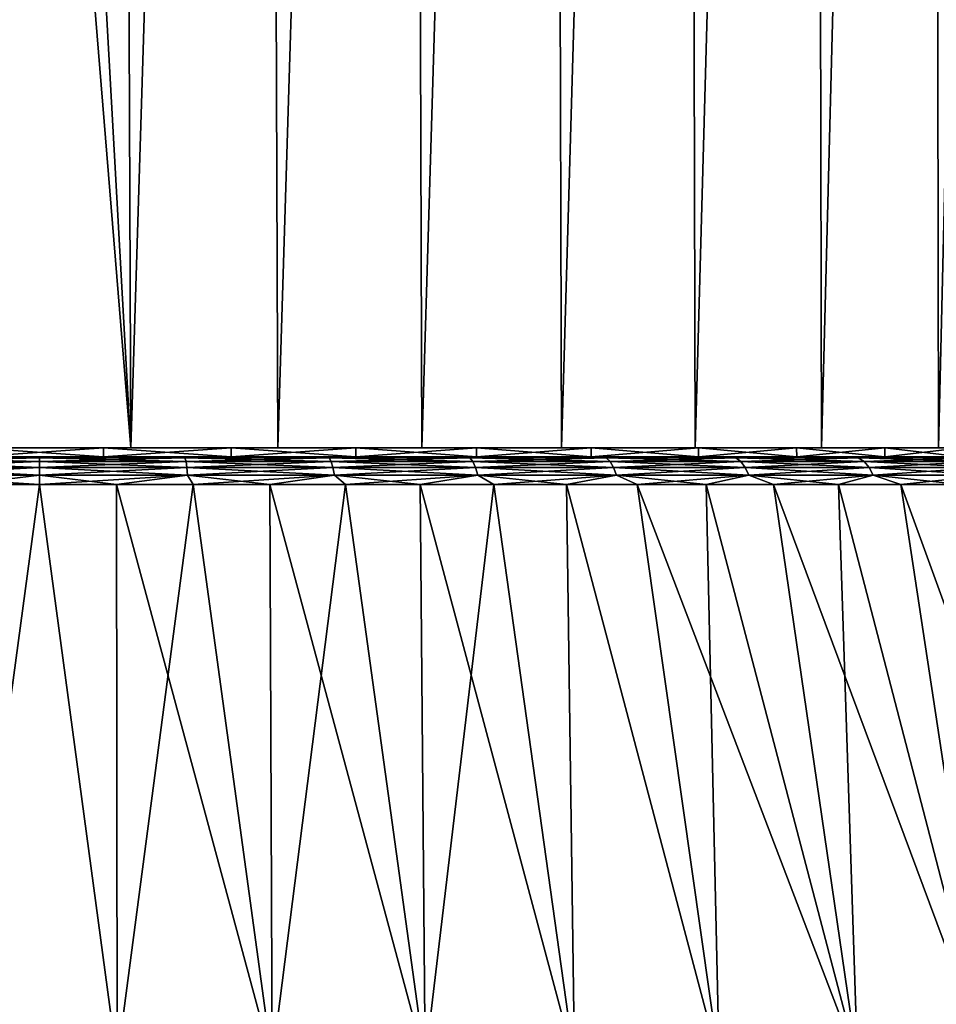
# Model space of a CAD drawing. Header units: metres. Extents: x -109 to 109, y -505 to 40.
# Tile 298 of 331: x 76 to 87, y -66 to -55. Entities that reach past the tile are written whole.
import ezdxf

# ---------------------------------------------------------------- set-up
doc = ezdxf.new("R2010")
doc.units = ezdxf.units.M
doc.layers.add('solid_K244224000C74', color=7, linetype='CONTINUOUS')

msp = doc.modelspace()

# ---------------------------------------------------------------- linework, layer by layer
at = {"layer": 'solid_K244224000C74'}
for points in [[(77.344627, -11.5, 15.577085), (76.5, -41, 15.6), (77.537628, -59.5, 15.565457)], [(77.344627, -11.5, -15.577085), (77.537605, -59.5, -15.565459), (76.5, -41, -15.6)], [(77.344627, -11.5, -15.577085), (79.023964, -11.5, -15.394439), (77.537605, -59.5, -15.565459)], [(79.023964, -11.5, 15.394439), (77.344627, -11.5, 15.577085), (77.537628, -59.5, 15.565457)], [(79.023964, -11.5, -15.394439), (79.20153, -59.5, -15.364296), (77.537605, -59.5, -15.565459)], [(79.023964, -11.5, 15.394439), (77.537628, -59.5, 15.565457), (79.201553, -59.5, 15.364292)], [(79.023964, -11.5, -15.394439), (80.67366, -11.5, -15.0313), (79.20153, -59.5, -15.364296)], [(80.67366, -11.5, 15.0313), (79.023964, -11.5, 15.394439), (79.201553, -59.5, 15.364292)], [(80.67366, -11.5, -15.0313), (80.832603, -59.5, -14.986275), (79.20153, -59.5, -15.364296)], [(80.67366, -11.5, 15.0313), (79.201553, -59.5, 15.364292), (80.832619, -59.5, 14.986269)], [(80.67366, -11.5, -15.0313), (82.274353, -11.5, -14.491951), (80.832603, -59.5, -14.986275)], [(82.274353, -11.5, 14.491951), (80.67366, -11.5, 15.0313), (80.832619, -59.5, 14.986269)], [(82.274353, -11.5, -14.491951), (82.415375, -59.5, -14.434974), (80.832603, -59.5, -14.986275)], [(82.274353, -11.5, 14.491951), (80.832619, -59.5, 14.986269), (82.41539, -59.5, 14.434966)], [(82.274353, -11.5, -14.491951), (83.807236, -11.5, -13.782752), (82.415375, -59.5, -14.434974)], [(83.807236, -11.5, 13.782752), (82.274353, -11.5, 14.491951), (82.41539, -59.5, 14.434966)], [(83.807236, -11.5, -13.782752), (83.928558, -59.5, -13.71771), (82.415375, -59.5, -14.434974)], [(83.807236, -11.5, 13.782752), (82.41539, -59.5, 14.434966), (83.928574, -59.5, 13.717702)], [(83.807236, -11.5, -13.782752), (85.254402, -11.5, -12.912023), (83.928558, -59.5, -13.71771)], [(85.254402, -11.5, 12.912023), (83.807236, -11.5, 13.782752), (83.928574, -59.5, 13.717702)], [(85.254402, -11.5, -12.912023), (85.3573, -59.5, -12.841659), (83.928558, -59.5, -13.71771)], [(85.254402, -11.5, 12.912023), (83.928574, -59.5, 13.717702), (85.357315, -59.5, 12.84165)], [(85.254402, -11.5, -12.912023), (86.599045, -11.5, -11.889869), (85.3573, -59.5, -12.841659)], [(86.599045, -11.5, 11.889869), (85.254402, -11.5, 12.912023), (85.357315, -59.5, 12.84165)], [(86.599045, -11.5, -11.889869), (86.683029, -59.5, -11.81796), (85.3573, -59.5, -12.841659)], [(86.599045, -11.5, 11.889869), (85.357315, -59.5, 12.84165), (86.683037, -59.5, 11.817951)], [(86.599045, -11.5, -11.889869), (87.825363, -11.5, -10.728257), (86.683029, -59.5, -11.81796)], [(87.825363, -11.5, 10.728257), (86.599045, -11.5, 11.889869), (86.683037, -59.5, 11.817951)], [(77.537605, -59.5, -15.565459), (75.863174, -59.5, -15.586965), (76.5, -41, -15.6)], [(76.070305, -41.569191, -15.594081), (76.5, -41, -15.6), (75.863174, -59.5, -15.586965)], [(76.070305, -41.569195, 15.594081), (77.537628, -59.5, 15.565457), (76.5, -41, 15.6)], [(76.070305, -41.569195, 15.594081), (75.863197, -59.5, 15.586966), (77.537628, -59.5, 15.565457)], [(75.773102, -59.599998, -12.478822), (75.773216, -59.5, -12.478825), (77.226784, -59.5, -12.478825)], [(77.226898, -59.599998, -12.478822), (75.773102, -59.599998, -12.478822), (77.226784, -59.5, -12.478825)], [(75.773102, -59.599998, 12.478822), (77.226898, -59.599998, 12.478822), (75.773216, -59.5, 12.478825)], [(77.226784, -59.5, -12.478825), (75.773216, -59.5, -12.478825), (75.863174, -59.5, -15.586965)], [(75.773216, -59.5, 12.478825), (77.226784, -59.5, 12.478825), (75.863197, -59.5, 15.586966)], [(77.226898, -59.599998, 12.478822), (77.226784, -59.5, 12.478825), (75.773216, -59.5, 12.478825)], [(77.226784, -59.5, -12.478825), (75.863174, -59.5, -15.586965), (77.537605, -59.5, -15.565459)], [(77.226784, -59.5, 12.478825), (77.537628, -59.5, 15.565457), (75.863197, -59.5, 15.586966)], [(78.670998, -59.5, -12.309984), (77.226784, -59.5, -12.478825), (77.537605, -59.5, -15.565459)], [(77.226784, -59.5, 12.478825), (78.670998, -59.5, 12.309984), (77.537628, -59.5, 15.565457)], [(77.226898, -59.599998, -12.478822), (77.226784, -59.5, -12.478825), (78.670998, -59.5, -12.309984)], [(78.670784, -59.599998, 12.310051), (78.670998, -59.5, 12.309984), (77.226784, -59.5, 12.478825)], [(77.226898, -59.599998, 12.478822), (78.670784, -59.599998, 12.310051), (77.226784, -59.5, 12.478825)], [(78.670784, -59.599998, -12.310051), (77.226898, -59.599998, -12.478822), (78.670998, -59.5, -12.309984)], [(78.670998, -59.5, -12.309984), (77.537605, -59.5, -15.565459), (79.20153, -59.5, -15.364296)], [(78.670998, -59.5, 12.309984), (79.201553, -59.5, 15.364292), (77.537628, -59.5, 15.565457)], [(78.670784, -59.599998, -12.310051), (78.670998, -59.5, -12.309984), (80.085045, -59.5, -11.974866)], [(80.085106, -59.599998, -11.97485), (78.670784, -59.599998, -12.310051), (80.085045, -59.5, -11.974866)], [(78.670784, -59.599998, 12.310051), (80.085106, -59.599998, 11.97485), (78.670998, -59.5, 12.309984)], [(80.085045, -59.5, -11.974866), (78.670998, -59.5, -12.309984), (79.20153, -59.5, -15.364296)], [(78.670998, -59.5, 12.309984), (80.085045, -59.5, 11.974866), (79.201553, -59.5, 15.364292)], [(80.085106, -59.599998, 11.97485), (80.085045, -59.5, 11.974866), (78.670998, -59.5, 12.309984)], [(80.085045, -59.5, -11.974866), (79.20153, -59.5, -15.364296), (80.832603, -59.5, -14.986275)], [(80.085045, -59.5, 11.974866), (80.832619, -59.5, 14.986269), (79.201553, -59.5, 15.364292)], [(81.451599, -59.5, -11.477424), (80.085045, -59.5, -11.974866), (80.832603, -59.5, -14.986275)], [(80.085045, -59.5, 11.974866), (81.451599, -59.5, 11.477424), (80.832619, -59.5, 14.986269)], [(80.085106, -59.599998, -11.97485), (80.085045, -59.5, -11.974866), (81.451599, -59.5, -11.477424)], [(81.450836, -59.599998, 11.477764), (81.451599, -59.5, 11.477424), (80.085045, -59.5, 11.974866)], [(80.085106, -59.599998, 11.97485), (81.450836, -59.599998, 11.477764), (80.085045, -59.5, 11.974866)], [(81.450836, -59.599998, -11.477764), (80.085106, -59.599998, -11.97485), (81.451599, -59.5, -11.477424)], [(81.451599, -59.5, -11.477424), (80.832603, -59.5, -14.986275), (82.415375, -59.5, -14.434974)], [(81.451599, -59.5, 11.477424), (82.41539, -59.5, 14.434966), (80.832619, -59.5, 14.986269)], [(81.450836, -59.599998, -11.477764), (81.451599, -59.5, -11.477424), (82.749619, -59.5, -10.825537)], [(82.749863, -59.599998, -10.825372), (81.450836, -59.599998, -11.477764), (82.749619, -59.5, -10.825537)], [(81.450836, -59.599998, 11.477764), (82.749863, -59.599998, 10.825372), (81.451599, -59.5, 11.477424)], [(82.749619, -59.5, -10.825537), (81.451599, -59.5, -11.477424), (82.415375, -59.5, -14.434974)], [(81.451599, -59.5, 11.477424), (82.749619, -59.5, 10.825537), (82.41539, -59.5, 14.434966)], [(82.749863, -59.599998, 10.825372), (82.749619, -59.5, 10.825537), (81.451599, -59.5, 11.477424)], [(82.749619, -59.5, -10.825537), (82.415375, -59.5, -14.434974), (83.928558, -59.5, -13.71771)], [(82.749619, -59.5, 10.825537), (83.928574, -59.5, 13.717702), (82.41539, -59.5, 14.434966)], [(83.96476, -59.5, -10.026342), (82.749619, -59.5, -10.825537), (83.928558, -59.5, -13.71771)], [(82.749619, -59.5, 10.825537), (83.96476, -59.5, 10.026342), (83.928574, -59.5, 13.717702)], [(82.749863, -59.599998, -10.825372), (82.749619, -59.5, -10.825537), (83.96476, -59.5, -10.026342)], [(83.964478, -59.599998, 10.026507), (83.96476, -59.5, 10.026342), (82.749619, -59.5, 10.825537)], [(82.749863, -59.599998, 10.825372), (83.964478, -59.599998, 10.026507), (82.749619, -59.5, 10.825537)], [(83.964478, -59.599998, -10.026507), (82.749863, -59.599998, -10.825372), (83.96476, -59.5, -10.026342)], [(83.96476, -59.5, -10.026342), (83.928558, -59.5, -13.71771), (85.3573, -59.5, -12.841659)], [(85.07753, -59.5, 9.092574), (85.357315, -59.5, 12.84165), (83.928574, -59.5, 13.717702)], [(83.96476, -59.5, 10.026342), (85.07753, -59.5, 9.092574), (83.928574, -59.5, 13.717702)], [(83.964478, -59.599998, -10.026507), (83.96476, -59.5, -10.026342), (85.07753, -59.5, -9.092574)], [(85.078133, -59.599998, -9.092042), (83.964478, -59.599998, -10.026507), (85.07753, -59.5, -9.092574)], [(83.964478, -59.599998, 10.026507), (85.078133, -59.599998, 9.092042), (83.96476, -59.5, 10.026342)], [(85.07753, -59.5, -9.092574), (83.96476, -59.5, -10.026342), (85.3573, -59.5, -12.841659)], [(85.078133, -59.599998, 9.092042), (85.07753, -59.5, 9.092574), (83.96476, -59.5, 10.026342)], [(86.075615, -59.5, -8.034792), (85.07753, -59.5, -9.092574), (85.3573, -59.5, -12.841659)], [(85.07753, -59.5, 9.092574), (86.075615, -59.5, 8.034792), (85.357315, -59.5, 12.84165)], [(85.078133, -59.599998, -9.092042), (85.07753, -59.5, -9.092574), (86.075615, -59.5, -8.034792)], [(86.075653, -59.599998, 8.034726), (86.075615, -59.5, 8.034792), (85.07753, -59.5, 9.092574)], [(85.078133, -59.599998, 9.092042), (86.075653, -59.599998, 8.034726), (85.07753, -59.5, 9.092574)], [(86.075653, -59.599998, -8.034726), (85.078133, -59.599998, -9.092042), (86.075615, -59.5, -8.034792)], [(86.075615, -59.5, -8.034792), (85.3573, -59.5, -12.841659), (86.683029, -59.5, -11.81796)], [(86.075615, -59.5, 8.034792), (86.683037, -59.5, 11.817951), (85.357315, -59.5, 12.84165)], [(86.943413, -59.5, -6.869009), (86.075615, -59.5, -8.034792), (86.683029, -59.5, -11.81796)], [(86.075615, -59.5, 8.034792), (86.943413, -59.5, 6.869009), (86.683037, -59.5, 11.817951)], [(86.075653, -59.599998, -8.034726), (86.075615, -59.5, -8.034792), (86.943413, -59.5, -6.869009)], [(86.943535, -59.599998, 6.868958), (86.943413, -59.5, 6.869009), (86.075615, -59.5, 8.034792)], [(86.075653, -59.599998, 8.034726), (86.943535, -59.599998, 6.868958), (86.075615, -59.5, 8.034792)], [(86.943535, -59.599998, -6.868958), (86.075653, -59.599998, -8.034726), (86.943413, -59.5, -6.869009)], [(67.714836, -59.599998, 12.966181), (77.226898, -59.599998, 12.478822), (75.773102, -59.599998, 12.478822)], [(67.714836, -59.599998, 12.966181), (85.285126, -59.599998, 12.966208), (77.226898, -59.599998, 12.478822)], [(67.714836, -59.599998, 12.966181), (69.167686, -59.599998, 13.83974), (85.285126, -59.599998, 12.966208)], [(85.285164, -59.599998, -12.966181), (67.714874, -59.599998, -12.966208), (75.773102, -59.599998, -12.478822)], [(83.832314, -59.599998, -13.83974), (69.167732, -59.599998, -13.839764), (67.714874, -59.599998, -12.966208)], [(85.285164, -59.599998, -12.966181), (83.832314, -59.599998, -13.83974), (67.714874, -59.599998, -12.966208)], [(69.167686, -59.599998, 13.83974), (83.832268, -59.599998, 13.839764), (85.285126, -59.599998, 12.966208)], [(69.167686, -59.599998, 13.83974), (70.706139, -59.599998, 14.551043), (83.832268, -59.599998, 13.839764)], [(82.293861, -59.599998, -14.551043), (70.706192, -59.599998, -14.551063), (69.167732, -59.599998, -13.839764)], [(83.832314, -59.599998, -13.83974), (82.293861, -59.599998, -14.551043), (69.167732, -59.599998, -13.839764)], [(70.706139, -59.599998, 14.551043), (82.293808, -59.599998, 14.551063), (83.832268, -59.599998, 13.839764)], [(70.706139, -59.599998, 14.551043), (72.312157, -59.599998, 15.091843), (82.293808, -59.599998, 14.551063)], [(80.687843, -59.599998, -15.091843), (72.31221, -59.599998, -15.091857), (70.706192, -59.599998, -14.551063)], [(82.293861, -59.599998, -14.551043), (80.687843, -59.599998, -15.091843), (70.706192, -59.599998, -14.551063)], [(72.312157, -59.599998, 15.091843), (80.68779, -59.599998, 15.091857), (82.293808, -59.599998, 14.551063)], [(72.312157, -59.599998, 15.091843), (73.967369, -59.599998, 15.455974), (80.68779, -59.599998, 15.091857)], [(79.032631, -59.599998, -15.455974), (73.96743, -59.599998, -15.455982), (72.31221, -59.599998, -15.091857)], [(80.687843, -59.599998, -15.091843), (79.032631, -59.599998, -15.455974), (72.31221, -59.599998, -15.091857)], [(73.967369, -59.599998, 15.455974), (79.03257, -59.599998, 15.455982), (80.68779, -59.599998, 15.091857)], [(73.967369, -59.599998, 15.455974), (75.652443, -59.599998, 15.639137), (79.03257, -59.599998, 15.455982)], [(77.347557, -59.599998, -15.639137), (75.652496, -59.599998, -15.639141), (73.96743, -59.599998, -15.455982)], [(79.032631, -59.599998, -15.455974), (77.347557, -59.599998, -15.639137), (73.96743, -59.599998, -15.455982)], [(74.828621, -59.722267, -15.902112), (74.838905, -59.655628, -15.804263), (76.5, -59.655628, -15.891317)], [(76.5, -59.722267, -15.989705), (74.828621, -59.722267, -15.902112), (76.5, -59.655628, -15.891317)], [(74.828621, -59.722267, 15.902112), (76.5, -59.722267, 15.989705), (74.838905, -59.655628, 15.804263)], [(74.838905, -59.655628, -15.804263), (74.85054, -59.614094, -15.693541), (76.5, -59.614094, -15.779984)], [(76.5, -59.655628, -15.891317), (74.838905, -59.655628, -15.804263), (76.5, -59.614094, -15.779984)], [(74.838905, -59.655628, 15.804263), (76.5, -59.655628, 15.891317), (74.85054, -59.614094, 15.693541)], [(76.5, -59.722267, 15.989705), (76.5, -59.655628, 15.891317), (74.838905, -59.655628, 15.804263)], [(76.5, -59.614094, -15.779984), (74.85054, -59.614094, -15.693541), (75.652496, -59.599998, -15.639141)], [(74.85054, -59.614094, 15.693541), (76.5, -59.614094, 15.779984), (75.652443, -59.599998, 15.639137)], [(76.5, -59.655628, 15.891317), (76.5, -59.614094, 15.779984), (74.85054, -59.614094, 15.693541)], [(75.652443, -59.599998, 15.639137), (77.347504, -59.599998, 15.639141), (79.03257, -59.599998, 15.455982)], [(76.5, -59.614094, 15.779984), (77.347504, -59.599998, 15.639141), (75.652443, -59.599998, 15.639137)], [(76.5, -59.614094, -15.779984), (75.652496, -59.599998, -15.639141), (77.347557, -59.599998, -15.639137)], [(85.285164, -59.599998, -12.966181), (75.773102, -59.599998, -12.478822), (77.226898, -59.599998, -12.478822)], [(78.14946, -59.614094, -15.693541), (76.5, -59.614094, -15.779984), (77.347557, -59.599998, -15.639137)], [(76.5, -59.614094, 15.779984), (78.14946, -59.614094, 15.693541), (77.347504, -59.599998, 15.639141)], [(76.5, -59.655628, -15.891317), (76.5, -59.614094, -15.779984), (78.14946, -59.614094, -15.693541)], [(78.161095, -59.655628, -15.804263), (76.5, -59.655628, -15.891317), (78.14946, -59.614094, -15.693541)], [(78.161095, -59.655628, 15.804263), (78.14946, -59.614094, 15.693541), (76.5, -59.614094, 15.779984)], [(76.5, -59.655628, 15.891317), (78.161095, -59.655628, 15.804263), (76.5, -59.614094, 15.779984)], [(76.5, -59.722267, -15.989705), (76.5, -59.655628, -15.891317), (78.161095, -59.655628, -15.804263)], [(78.171379, -59.722267, -15.902112), (76.5, -59.722267, -15.989705), (78.161095, -59.655628, -15.804263)], [(78.171379, -59.722267, 15.902112), (78.161095, -59.655628, 15.804263), (76.5, -59.655628, 15.891317)], [(76.5, -59.722267, 15.989705), (78.171379, -59.722267, 15.902112), (76.5, -59.655628, 15.891317)], [(85.285164, -59.599998, -12.966181), (77.226898, -59.599998, -12.478822), (78.670784, -59.599998, -12.310051)], [(86.635277, -59.599998, 11.940569), (78.670784, -59.599998, 12.310051), (77.226898, -59.599998, 12.478822)], [(85.285126, -59.599998, 12.966208), (86.635277, -59.599998, 11.940569), (77.226898, -59.599998, 12.478822)], [(78.14946, -59.614094, 15.693541), (79.03257, -59.599998, 15.455982), (77.347504, -59.599998, 15.639141)], [(78.14946, -59.614094, -15.693541), (77.347557, -59.599998, -15.639137), (79.032631, -59.599998, -15.455974)], [(79.780846, -59.614094, -15.435154), (78.14946, -59.614094, -15.693541), (79.032631, -59.599998, -15.455974)], [(78.14946, -59.614094, 15.693541), (79.780846, -59.614094, 15.435154), (79.03257, -59.599998, 15.455982)], [(78.161095, -59.655628, -15.804263), (78.14946, -59.614094, -15.693541), (79.780846, -59.614094, -15.435154)], [(79.803993, -59.655628, 15.544054), (79.780846, -59.614094, 15.435154), (78.14946, -59.614094, 15.693541)], [(78.161095, -59.655628, 15.804263), (79.803993, -59.655628, 15.544054), (78.14946, -59.614094, 15.693541)], [(79.803993, -59.655628, -15.544054), (78.161095, -59.655628, -15.804263), (79.780846, -59.614094, -15.435154)], [(78.171379, -59.722267, -15.902112), (78.161095, -59.655628, -15.804263), (79.803993, -59.655628, -15.544054)], [(79.824448, -59.722267, 15.640291), (79.803993, -59.655628, 15.544054), (78.161095, -59.655628, 15.804263)], [(78.171379, -59.722267, 15.902112), (79.824448, -59.722267, 15.640291), (78.161095, -59.655628, 15.804263)], [(79.824448, -59.722267, -15.640291), (78.171379, -59.722267, -15.902112), (79.803993, -59.655628, -15.544054)], [(85.285164, -59.599998, -12.966181), (78.670784, -59.599998, -12.310051), (80.085106, -59.599998, -11.97485)], [(86.635277, -59.599998, 11.940569), (80.085106, -59.599998, 11.97485), (78.670784, -59.599998, 12.310051)], [(79.780846, -59.614094, 15.435154), (80.68779, -59.599998, 15.091857), (79.03257, -59.599998, 15.455982)], [(79.780846, -59.614094, -15.435154), (79.032631, -59.599998, -15.455974), (80.687843, -59.599998, -15.091843)], [(81.376282, -59.614094, -15.007657), (79.780846, -59.614094, -15.435154), (80.687843, -59.599998, -15.091843)], [(79.780846, -59.614094, 15.435154), (81.376282, -59.614094, 15.007657), (80.68779, -59.599998, 15.091857)], [(79.803993, -59.655628, -15.544054), (79.780846, -59.614094, -15.435154), (81.376282, -59.614094, -15.007657)], [(81.41069, -59.655628, 15.113542), (81.376282, -59.614094, 15.007657), (79.780846, -59.614094, 15.435154)], [(79.803993, -59.655628, 15.544054), (81.41069, -59.655628, 15.113542), (79.780846, -59.614094, 15.435154)], [(81.41069, -59.655628, -15.113542), (79.803993, -59.655628, -15.544054), (81.376282, -59.614094, -15.007657)], [(79.824448, -59.722267, -15.640291), (79.803993, -59.655628, -15.544054), (81.41069, -59.655628, -15.113542)], [(81.441093, -59.722267, 15.207113), (81.41069, -59.655628, 15.113542), (79.803993, -59.655628, 15.544054)], [(79.824448, -59.722267, 15.640291), (81.441093, -59.722267, 15.207113), (79.803993, -59.655628, 15.544054)], [(81.441093, -59.722267, -15.207113), (79.824448, -59.722267, -15.640291), (81.41069, -59.655628, -15.113542)], [(86.635315, -59.599998, -11.940539), (80.085106, -59.599998, -11.97485), (81.450836, -59.599998, -11.477764)], [(86.635315, -59.599998, -11.940539), (85.285164, -59.599998, -12.966181), (80.085106, -59.599998, -11.97485)], [(86.635277, -59.599998, 11.940569), (81.450836, -59.599998, 11.477764), (80.085106, -59.599998, 11.97485)], [(81.376282, -59.614094, 15.007657), (82.293808, -59.599998, 14.551063), (80.68779, -59.599998, 15.091857)], [(81.376282, -59.614094, -15.007657), (80.687843, -59.599998, -15.091843), (82.293861, -59.599998, -14.551043)], [(82.918297, -59.614094, -14.415733), (81.376282, -59.614094, -15.007657), (82.293861, -59.599998, -14.551043)], [(81.376282, -59.614094, 15.007657), (82.918297, -59.614094, 14.415733), (82.293808, -59.599998, 14.551063)], [(81.41069, -59.655628, -15.113542), (81.376282, -59.614094, -15.007657), (82.918297, -59.614094, -14.415733)], [(82.963585, -59.655628, 14.517441), (82.918297, -59.614094, 14.415733), (81.376282, -59.614094, 15.007657)], [(81.41069, -59.655628, 15.113542), (82.963585, -59.655628, 14.517441), (81.376282, -59.614094, 15.007657)], [(82.963585, -59.655628, -14.517441), (81.41069, -59.655628, -15.113542), (82.918297, -59.614094, -14.415733)], [(81.441093, -59.722267, -15.207113), (81.41069, -59.655628, -15.113542), (82.963585, -59.655628, -14.517441)], [(83.003601, -59.722267, 14.607323), (82.963585, -59.655628, 14.517441), (81.41069, -59.655628, 15.113542)], [(81.441093, -59.722267, 15.207113), (83.003601, -59.722267, 14.607323), (81.41069, -59.655628, 15.113542)], [(83.003601, -59.722267, -14.607323), (81.441093, -59.722267, -15.207113), (82.963585, -59.655628, -14.517441)], [(86.635315, -59.599998, -11.940539), (81.450836, -59.599998, -11.477764), (82.749863, -59.599998, -10.825372)], [(87.866821, -59.599998, 10.774827), (82.749863, -59.599998, 10.825372), (81.450836, -59.599998, 11.477764)], [(86.635277, -59.599998, 11.940569), (87.866821, -59.599998, 10.774827), (81.450836, -59.599998, 11.477764)], [(82.918297, -59.614094, 14.415733), (83.832268, -59.599998, 13.839764), (82.293808, -59.599998, 14.551063)], [(82.918297, -59.614094, -14.415733), (82.293861, -59.599998, -14.551043), (83.832314, -59.599998, -13.83974)], [(87.866844, -59.599998, -10.774798), (82.749863, -59.599998, -10.825372), (83.964478, -59.599998, -10.026507)], [(87.866844, -59.599998, -10.774798), (86.635315, -59.599998, -11.940539), (82.749863, -59.599998, -10.825372)], [(87.866821, -59.599998, 10.774827), (83.964478, -59.599998, 10.026507), (82.749863, -59.599998, 10.825372)], [(84.389992, -59.614094, -13.665868), (82.918297, -59.614094, -14.415733), (83.832314, -59.599998, -13.83974)], [(82.918297, -59.614094, 14.415733), (84.389992, -59.614094, 13.665868), (83.832268, -59.599998, 13.839764)], [(82.963585, -59.655628, -14.517441), (82.918297, -59.614094, -14.415733), (84.389992, -59.614094, -13.665868)], [(84.445656, -59.655628, 13.762285), (84.389992, -59.614094, 13.665868), (82.918297, -59.614094, 14.415733)], [(82.963585, -59.655628, 14.517441), (84.445656, -59.655628, 13.762285), (82.918297, -59.614094, 14.415733)], [(84.445656, -59.655628, -13.762285), (82.963585, -59.655628, -14.517441), (84.389992, -59.614094, -13.665868)], [(83.003601, -59.722267, -14.607323), (82.963585, -59.655628, -14.517441), (84.445656, -59.655628, -13.762285)], [(84.49485, -59.722267, 13.847491), (84.445656, -59.655628, 13.762285), (82.963585, -59.655628, 14.517441)], [(83.003601, -59.722267, 14.607323), (84.49485, -59.722267, 13.847491), (82.963585, -59.655628, 14.517441)], [(84.49485, -59.722267, -13.847491), (83.003601, -59.722267, -14.607323), (84.445656, -59.655628, -13.762285)], [(84.389992, -59.614094, 13.665868), (85.285126, -59.599998, 12.966208), (83.832268, -59.599998, 13.839764)], [(84.389992, -59.614094, -13.665868), (83.832314, -59.599998, -13.83974), (85.285164, -59.599998, -12.966181)], [(88.965195, -59.599998, -9.48265), (83.964478, -59.599998, -10.026507), (85.078133, -59.599998, -9.092042)], [(88.965195, -59.599998, -9.48265), (87.866844, -59.599998, -10.774798), (83.964478, -59.599998, -10.026507)], [(88.965179, -59.599998, 9.482675), (85.078133, -59.599998, 9.092042), (83.964478, -59.599998, 10.026507)], [(87.866821, -59.599998, 10.774827), (88.965179, -59.599998, 9.482675), (83.964478, -59.599998, 10.026507)], [(85.775246, -59.614094, -12.766275), (84.389992, -59.614094, -13.665868), (85.285164, -59.599998, -12.966181)], [(84.389992, -59.614094, 13.665868), (85.775246, -59.614094, 12.766275), (85.285126, -59.599998, 12.966208)], [(84.445656, -59.655628, -13.762285), (84.389992, -59.614094, -13.665868), (85.775246, -59.614094, -12.766275)], [(85.840683, -59.655628, 12.856346), (85.775246, -59.614094, 12.766275), (84.389992, -59.614094, 13.665868)], [(84.445656, -59.655628, 13.762285), (85.840683, -59.655628, 12.856346), (84.389992, -59.614094, 13.665868)], [(85.840683, -59.655628, -12.856346), (84.445656, -59.655628, -13.762285), (85.775246, -59.614094, -12.766275)], [(84.49485, -59.722267, -13.847491), (84.445656, -59.655628, -13.762285), (85.840683, -59.655628, -12.856346)], [(85.898514, -59.722267, 12.935944), (85.840683, -59.655628, 12.856346), (84.445656, -59.655628, 13.762285)], [(84.49485, -59.722267, 13.847491), (85.898514, -59.722267, 12.935944), (84.445656, -59.655628, 13.762285)], [(85.898514, -59.722267, -12.935944), (84.49485, -59.722267, -13.847491), (85.840683, -59.655628, -12.856346)], [(89.91748, -59.599998, -8.079152), (85.078133, -59.599998, -9.092042), (86.075653, -59.599998, -8.034726)], [(89.91748, -59.599998, -8.079152), (88.965195, -59.599998, -9.48265), (85.078133, -59.599998, -9.092042)], [(89.917473, -59.599998, 8.079173), (86.075653, -59.599998, 8.034726), (85.078133, -59.599998, 9.092042)], [(88.965179, -59.599998, 9.482675), (89.917473, -59.599998, 8.079173), (85.078133, -59.599998, 9.092042)], [(85.775246, -59.614094, 12.766275), (86.635277, -59.599998, 11.940569), (85.285126, -59.599998, 12.966208)], [(85.775246, -59.614094, -12.766275), (85.285164, -59.599998, -12.966181), (86.635315, -59.599998, -11.940539)], [(87.058868, -59.614094, -11.726814), (85.775246, -59.614094, -12.766275), (86.635315, -59.599998, -11.940539)], [(85.775246, -59.614094, 12.766275), (87.058868, -59.614094, 11.726814), (86.635277, -59.599998, 11.940569)], [(85.840683, -59.655628, -12.856346), (85.775246, -59.614094, -12.766275), (87.058868, -59.614094, -11.726814)], [(87.133369, -59.655628, 11.80955), (87.058868, -59.614094, 11.726814), (85.775246, -59.614094, 12.766275)], [(85.840683, -59.655628, 12.856346), (87.133369, -59.655628, 11.80955), (85.775246, -59.614094, 12.766275)], [(87.133369, -59.655628, -11.80955), (85.840683, -59.655628, -12.856346), (87.058868, -59.614094, -11.726814)], [(85.898514, -59.722267, -12.935944), (85.840683, -59.655628, -12.856346), (87.133369, -59.655628, -11.80955)], [(87.199203, -59.722267, 11.882667), (87.133369, -59.655628, 11.80955), (85.840683, -59.655628, 12.856346)], [(85.898514, -59.722267, 12.935944), (87.199203, -59.722267, 11.882667), (85.840683, -59.655628, 12.856346)], [(87.199203, -59.722267, -11.882667), (85.898514, -59.722267, -12.935944), (87.133369, -59.655628, -11.80955)], [(89.91748, -59.599998, -8.079152), (86.075653, -59.599998, -8.034726), (86.943535, -59.599998, -6.868958)], [(90.712624, -59.599998, 6.580462), (86.943535, -59.599998, 6.868958), (86.075653, -59.599998, 8.034726)], [(89.917473, -59.599998, 8.079173), (90.712624, -59.599998, 6.580462), (86.075653, -59.599998, 8.034726)], [(87.058868, -59.614094, 11.726814), (87.866821, -59.599998, 10.774827), (86.635277, -59.599998, 11.940569)], [(87.058868, -59.614094, -11.726814), (86.635315, -59.599998, -11.940539), (87.866844, -59.599998, -10.774798)], [(74.820267, -59.810238, -15.981559), (74.828621, -59.722267, -15.902112), (76.5, -59.722267, -15.989705)], [(76.5, -59.810238, -16.06959), (74.820267, -59.810238, -15.981559), (76.5, -59.722267, -15.989705)], [(74.820267, -59.810238, 15.981559), (76.5, -59.810238, 16.06959), (74.828621, -59.722267, 15.902112)], [(76.5, -59.810238, 16.06959), (76.5, -59.722267, 15.989705), (74.828621, -59.722267, 15.902112)], [(76.5, -59.810238, -16.06959), (76.5, -59.722267, -15.989705), (78.171379, -59.722267, -15.902112)], [(78.179733, -59.810238, -15.981559), (76.5, -59.810238, -16.06959), (78.171379, -59.722267, -15.902112)], [(78.179733, -59.810238, 15.981559), (78.171379, -59.722267, 15.902112), (76.5, -59.722267, 15.989705)], [(76.5, -59.810238, 16.06959), (78.179733, -59.810238, 15.981559), (76.5, -59.722267, 15.989705)], [(78.179733, -59.810238, -15.981559), (78.171379, -59.722267, -15.902112), (79.824448, -59.722267, -15.640291)], [(79.841057, -59.810238, 15.718431), (79.824448, -59.722267, 15.640291), (78.171379, -59.722267, 15.902112)], [(78.179733, -59.810238, 15.981559), (79.841057, -59.810238, 15.718431), (78.171379, -59.722267, 15.902112)], [(79.841057, -59.810238, -15.718431), (78.179733, -59.810238, -15.981559), (79.824448, -59.722267, -15.640291)], [(79.841057, -59.810238, -15.718431), (79.824448, -59.722267, -15.640291), (81.441093, -59.722267, -15.207113)], [(81.465775, -59.810238, 15.283088), (81.441093, -59.722267, 15.207113), (79.824448, -59.722267, 15.640291)], [(79.841057, -59.810238, 15.718431), (81.465775, -59.810238, 15.283088), (79.824448, -59.722267, 15.640291)], [(81.465775, -59.810238, -15.283088), (79.841057, -59.810238, -15.718431), (81.441093, -59.722267, -15.207113)], [(81.465775, -59.810238, -15.283088), (81.441093, -59.722267, -15.207113), (83.003601, -59.722267, -14.607323)], [(83.036095, -59.810238, 14.680301), (83.003601, -59.722267, 14.607323), (81.441093, -59.722267, 15.207113)], [(81.465775, -59.810238, 15.283088), (83.036095, -59.810238, 14.680301), (81.441093, -59.722267, 15.207113)], [(83.036095, -59.810238, -14.680301), (81.465775, -59.810238, -15.283088), (83.003601, -59.722267, -14.607323)], [(83.036095, -59.810238, -14.680301), (83.003601, -59.722267, -14.607323), (84.49485, -59.722267, -13.847491)], [(84.534798, -59.810238, 13.916673), (84.49485, -59.722267, 13.847491), (83.003601, -59.722267, 14.607323)], [(83.036095, -59.810238, 14.680301), (84.534798, -59.810238, 13.916673), (83.003601, -59.722267, 14.607323)], [(84.534798, -59.810238, -13.916673), (83.036095, -59.810238, -14.680301), (84.49485, -59.722267, -13.847491)], [(84.534798, -59.810238, -13.916673), (84.49485, -59.722267, -13.847491), (85.898514, -59.722267, -12.935944)], [(85.945465, -59.810238, 13.000571), (85.898514, -59.722267, 12.935944), (84.49485, -59.722267, 13.847491)], [(84.534798, -59.810238, 13.916673), (85.945465, -59.810238, 13.000571), (84.49485, -59.722267, 13.847491)], [(85.945465, -59.810238, -13.000571), (84.534798, -59.810238, -13.916673), (85.898514, -59.722267, -12.935944)], [(85.945465, -59.810238, -13.000571), (85.898514, -59.722267, -12.935944), (87.199203, -59.722267, -11.882667)], [(87.252655, -59.810238, 11.942032), (87.199203, -59.722267, 11.882667), (85.898514, -59.722267, 12.935944)], [(85.945465, -59.810238, 13.000571), (87.252655, -59.810238, 11.942032), (85.898514, -59.722267, 12.935944)], [(87.252655, -59.810238, -11.942032), (85.945465, -59.810238, -13.000571), (87.199203, -59.722267, -11.882667)], [(76.5, -59.810238, -16.06959), (75.626945, -59.914131, -16.102633), (74.820267, -59.810238, -15.981559)], [(74.820267, -59.810238, 15.981559), (75.626945, -59.914131, 16.102633), (76.5, -59.914131, 16.126282)], [(74.820267, -59.810238, 15.981559), (76.5, -59.914131, 16.126282), (76.5, -59.810238, 16.06959)], [(76.5, -59.810238, -16.06959), (76.5, -59.914131, -16.126282), (75.626945, -59.914131, -16.102633)], [(78.179733, -59.810238, -15.981559), (77.373055, -59.914131, -16.102633), (76.5, -59.914131, -16.126282)], [(78.179733, -59.810238, -15.981559), (76.5, -59.914131, -16.126282), (76.5, -59.810238, -16.06959)], [(76.5, -59.810238, 16.06959), (76.5, -59.914131, 16.126282), (77.373055, -59.914131, 16.102633)], [(76.5, -59.810238, 16.06959), (77.373055, -59.914131, 16.102633), (78.179733, -59.810238, 15.981559)], [(78.179733, -59.810238, -15.981559), (78.243553, -59.914131, -16.03175), (77.373055, -59.914131, -16.102633)], [(78.179733, -59.810238, 15.981559), (77.373055, -59.914131, 16.102633), (78.243553, -59.914131, 16.03175)], [(79.841057, -59.810238, -15.718431), (78.243553, -59.914131, -16.03175), (78.179733, -59.810238, -15.981559)], [(78.179733, -59.810238, 15.981559), (78.243553, -59.914131, 16.03175), (79.10894, -59.914131, 15.913844)], [(78.179733, -59.810238, 15.981559), (79.10894, -59.914131, 15.913844), (79.841057, -59.810238, 15.718431)], [(79.841057, -59.810238, -15.718431), (79.10894, -59.914131, -15.913844), (78.243553, -59.914131, -16.03175)], [(79.841057, -59.810238, -15.718431), (79.966667, -59.914131, -15.74926), (79.10894, -59.914131, -15.913844)], [(79.841057, -59.810238, 15.718431), (79.10894, -59.914131, 15.913844), (79.966667, -59.914131, 15.74926)], [(81.465775, -59.810238, -15.283088), (79.966667, -59.914131, -15.74926), (79.841057, -59.810238, -15.718431)], [(79.841057, -59.810238, 15.718431), (79.966667, -59.914131, 15.74926), (80.814232, -59.914131, 15.53848)], [(79.841057, -59.810238, 15.718431), (80.814232, -59.914131, 15.53848), (81.465775, -59.810238, 15.283088)], [(81.465775, -59.810238, -15.283088), (80.814232, -59.914131, -15.53848), (79.966667, -59.914131, -15.74926)], [(81.465775, -59.810238, -15.283088), (81.649147, -59.914131, -15.282123), (80.814232, -59.914131, -15.53848)], [(81.465775, -59.810238, 15.283088), (80.814232, -59.914131, 15.53848), (81.649147, -59.914131, 15.282123)], [(83.036095, -59.810238, -14.680301), (81.649147, -59.914131, -15.282123), (81.465775, -59.810238, -15.283088)], [(81.465775, -59.810238, 15.283088), (81.649147, -59.914131, 15.282123), (82.468956, -59.914131, 14.98094)], [(81.465775, -59.810238, 15.283088), (82.468956, -59.914131, 14.98094), (83.036095, -59.810238, 14.680301)], [(83.036095, -59.810238, -14.680301), (82.468956, -59.914131, -14.98094), (81.649147, -59.914131, -15.282123)], [(83.036095, -59.810238, -14.680301), (83.271255, -59.914131, -14.635815), (82.468956, -59.914131, -14.98094)], [(83.036095, -59.810238, 14.680301), (82.468956, -59.914131, 14.98094), (83.271255, -59.914131, 14.635815)], [(84.534798, -59.810238, -13.916673), (83.271255, -59.914131, -14.635815), (83.036095, -59.810238, -14.680301)], [(83.036095, -59.810238, 14.680301), (83.271255, -59.914131, 14.635815), (84.053696, -59.914131, 14.24776)], [(83.036095, -59.810238, 14.680301), (84.053696, -59.914131, 14.24776), (84.534798, -59.810238, 13.916673)], [(84.534798, -59.810238, -13.916673), (84.053696, -59.914131, -14.247761), (83.271255, -59.914131, -14.635815)], [(84.534798, -59.810238, -13.916673), (84.81398, -59.914131, -13.817914), (84.053696, -59.914131, -14.247761)], [(84.534798, -59.810238, 13.916673), (84.053696, -59.914131, 14.24776), (84.81398, -59.914131, 13.817914)], [(85.945465, -59.810238, -13.000571), (84.81398, -59.914131, -13.817914), (84.534798, -59.810238, -13.916673)], [(84.534798, -59.810238, 13.916673), (84.81398, -59.914131, 13.817914), (85.549873, -59.914131, 13.347536)], [(84.534798, -59.810238, 13.916673), (85.549873, -59.914131, 13.347536), (85.945465, -59.810238, 13.000571)], [(85.945465, -59.810238, -13.000571), (85.549873, -59.914131, -13.347536), (84.81398, -59.914131, -13.817914)], [(85.945465, -59.810238, -13.000571), (86.259232, -59.914131, -12.838007), (85.549873, -59.914131, -13.347536)], [(85.945465, -59.810238, 13.000571), (85.549873, -59.914131, 13.347536), (86.259232, -59.914131, 12.838007)], [(87.252655, -59.810238, -11.942032), (86.259232, -59.914131, -12.838007), (85.945465, -59.810238, -13.000571)], [(85.945465, -59.810238, 13.000571), (86.259232, -59.914131, 12.838007), (86.939957, -59.914131, 12.290824)], [(85.945465, -59.810238, 13.000571), (86.939957, -59.914131, 12.290824), (87.252655, -59.810238, 11.942032)], [(87.252655, -59.810238, -11.942032), (86.939957, -59.914131, -12.290823), (86.259232, -59.914131, -12.838007)], [(75.618118, -66.448959, -18.51305), (75.626945, -59.914131, -16.102633), (76.5, -59.914131, -16.126282)], [(77.381882, -66.448959, -18.51305), (75.618118, -66.448959, -18.51305), (76.5, -59.914131, -16.126282)], [(75.618118, -66.448959, 18.51305), (76.5, -59.914131, 16.126282), (75.626945, -59.914131, 16.102633)], [(75.618118, -66.448959, 18.51305), (77.381882, -66.448959, 18.51305), (76.5, -59.914131, 16.126282)], [(77.381882, -66.448959, -18.51305), (76.5, -59.914131, -16.126282), (77.373055, -59.914131, -16.102633)], [(77.381882, -66.448959, 18.51305), (77.373055, -59.914131, 16.102633), (76.5, -59.914131, 16.126282)], [(77.381882, -66.448959, -18.51305), (77.373055, -59.914131, -16.102633), (78.243553, -59.914131, -16.03175)], [(79.137672, -66.448959, 18.345394), (78.243553, -59.914131, 16.03175), (77.373055, -59.914131, 16.102633)], [(77.381882, -66.448959, 18.51305), (79.137672, -66.448959, 18.345394), (77.373055, -59.914131, 16.102633)], [(79.137672, -66.448959, -18.345394), (77.381882, -66.448959, -18.51305), (78.243553, -59.914131, -16.03175)], [(79.137672, -66.448959, -18.345394), (78.243553, -59.914131, -16.03175), (79.10894, -59.914131, -15.913844)], [(79.137672, -66.448959, 18.345394), (79.10894, -59.914131, 15.913844), (78.243553, -59.914131, 16.03175)], [(79.137672, -66.448959, -18.345394), (79.10894, -59.914131, -15.913844), (79.966667, -59.914131, -15.74926)], [(80.869568, -66.448959, 18.011599), (79.966667, -59.914131, 15.74926), (79.10894, -59.914131, 15.913844)], [(79.137672, -66.448959, 18.345394), (80.869568, -66.448959, 18.011599), (79.10894, -59.914131, 15.913844)], [(80.869568, -66.448959, -18.011599), (79.137672, -66.448959, -18.345394), (79.966667, -59.914131, -15.74926)], [(80.869568, -66.448959, -18.011599), (79.966667, -59.914131, -15.74926), (80.814232, -59.914131, -15.53848)], [(80.869568, -66.448959, 18.011599), (80.814232, -59.914131, 15.53848), (79.966667, -59.914131, 15.74926)], [(80.869568, -66.448959, -18.011599), (80.814232, -59.914131, -15.53848), (81.649147, -59.914131, -15.282123)], [(82.56189, -66.448959, 17.514687), (81.649147, -59.914131, 15.282123), (80.814232, -59.914131, 15.53848)], [(80.869568, -66.448959, 18.011599), (82.56189, -66.448959, 17.514687), (80.814232, -59.914131, 15.53848)], [(82.56189, -66.448959, -17.514687), (80.869568, -66.448959, -18.011599), (81.649147, -59.914131, -15.282123)], [(82.56189, -66.448959, -17.514687), (81.649147, -59.914131, -15.282123), (82.468956, -59.914131, -14.98094)], [(82.56189, -66.448959, 17.514687), (82.468956, -59.914131, 14.98094), (81.649147, -59.914131, 15.282123)], [(84.199318, -66.448959, -16.859159), (82.468956, -59.914131, -14.98094), (83.271255, -59.914131, -14.635815)], [(84.199318, -66.448959, -16.859159), (82.56189, -66.448959, -17.514687), (82.468956, -59.914131, -14.98094)], [(84.199318, -66.448959, 16.859159), (83.271255, -59.914131, 14.635815), (82.468956, -59.914131, 14.98094)], [(82.56189, -66.448959, 17.514687), (84.199318, -66.448959, 16.859159), (82.468956, -59.914131, 14.98094)], [(84.199318, -66.448959, -16.859159), (83.271255, -59.914131, -14.635815), (84.053696, -59.914131, -14.247761)], [(85.767021, -66.448959, 16.050953), (84.053696, -59.914131, 14.24776), (83.271255, -59.914131, 14.635815)], [(84.199318, -66.448959, 16.859159), (85.767021, -66.448959, 16.050953), (83.271255, -59.914131, 14.635815)], [(85.767021, -66.448959, -16.050953), (84.053696, -59.914131, -14.247761), (84.81398, -59.914131, -13.817914)], [(85.767021, -66.448959, -16.050953), (84.199318, -66.448959, -16.859159), (84.053696, -59.914131, -14.247761)], [(85.767021, -66.448959, 16.050953), (84.81398, -59.914131, 13.817914), (84.053696, -59.914131, 14.24776)], [(85.767021, -66.448959, -16.050953), (84.81398, -59.914131, -13.817914), (85.549873, -59.914131, -13.347536)], [(87.250801, -66.448959, 15.097386), (85.549873, -59.914131, 13.347536), (84.81398, -59.914131, 13.817914)], [(85.767021, -66.448959, 16.050953), (87.250801, -66.448959, 15.097386), (84.81398, -59.914131, 13.817914)], [(87.250801, -66.448959, -15.097386), (85.549873, -59.914131, -13.347536), (86.259232, -59.914131, -12.838007)], [(87.250801, -66.448959, -15.097386), (85.767021, -66.448959, -16.050953), (85.549873, -59.914131, -13.347536)], [(87.250801, -66.448959, 15.097386), (86.259232, -59.914131, 12.838007), (85.549873, -59.914131, 13.347536)], [(87.250801, -66.448959, -15.097386), (86.259232, -59.914131, -12.838007), (86.939957, -59.914131, -12.290823)], [(88.637215, -66.448959, 14.007095), (86.939957, -59.914131, 12.290824), (86.259232, -59.914131, 12.838007)], [(87.250801, -66.448959, 15.097386), (88.637215, -66.448959, 14.007095), (86.259232, -59.914131, 12.838007)]]:
    msp.add_3dface(points, dxfattribs=at)

doc.saveas('drawing.dxf')
